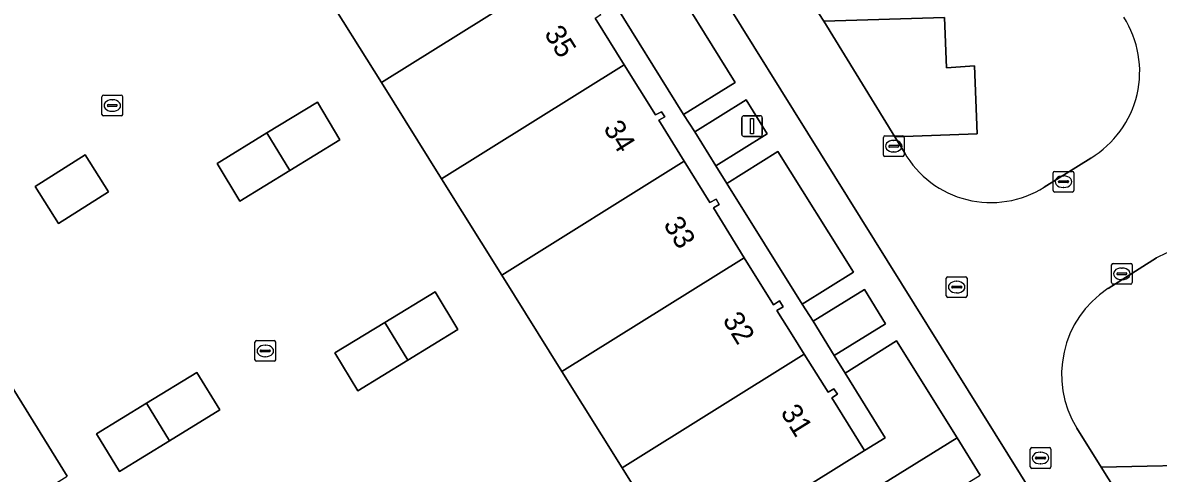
# Model space of a CAD drawing. Extents: x 159279 to 160377, y 384531 to 385888.
# Drawn here: x 159510.1 to 159565, y 385373 to 385394.8 of the extents above; entities that cross this region are included whole.
import ezdxf

# ---------------------------------------------------------------- set-up
doc = ezdxf.new("R2010")
doc.units = 0
for name, color, linetype in [('IMGEO_Erf', 7, 'Continuous'), ('IMGEO_Groenvoorziening', 7, 'Continuous'), ('IMGEO_Kolk', 7, 'Continuous'), ('IMGEO_Lichtmast', 7, 'Continuous'), ('IMGEO_Pand', 7, 'Continuous'), ('IMGEO_Pand_nummerreeks', 7, 'Continuous'), ('IMGEO_Parkeervlak_open', 7, 'Continuous'), ('IMGEO_Rijbaan_lokaal_open', 7, 'Continuous'), ('IMGEO_Rioolput', 7, 'Continuous'), ('IMGEO_Voetpad_open', 7, 'Continuous')]:
    doc.layers.add(name, color=color, linetype=linetype)

msp = doc.modelspace()

# ---------------------------------------------------------------- linework, layer by layer
at = {"layer": 'IMGEO_Erf'}
for points in [[(159541.969, 385368.61), (159539.064, 385373.265), (159536.158, 385377.92), (159533.253, 385382.575), (159530.347, 385387.229), (159527.442, 385391.884), (159524.536, 385396.539)], [(159537.757, 385394.988), (159539.163, 385392.732), (159540.671, 385390.312), (159540.966, 385390.47), (159541.12, 385390.223), (159540.836, 385390.056), (159542.062, 385388.073), (159543.294, 385386.081), (159543.598, 385386.247), (159543.757, 385385.986), (159543.477, 385385.821), (159544.962, 385383.415), (159546.368, 385381.136), (159546.666, 385381.325), (159546.839, 385381.048), (159546.543, 385380.871), (159547.268, 385379.692), (159547.857, 385378.754), (159549.012, 385376.913), (159549.29, 385377.084), (159549.47, 385376.825), (159549.19, 385376.653), (159550.773, 385374.1), (159551.76, 385374.716), (159549.83, 385377.84), (159549.303, 385378.693), (159548.285, 385380.345), (159547.763, 385381.17), (159544.114, 385387.004), (159543.595, 385387.858), (159542.573, 385389.491), (159542.034, 385390.34), (159538.414, 385396.179)], [(159508.971, 385378.179), (159512.272, 385372.863)]]:
    msp.add_lwpolyline(points, dxfattribs=at)
for points in [[(159523.026, 385387.631), (159520.61, 385386.151), (159519.504, 385387.973), (159521.916, 385389.441), (159524.354, 385390.925), (159525.441, 385389.11)], [(159510.72, 385386.857), (159513.131, 385388.382), (159514.26, 385386.598), (159511.848, 385385.074)], [(159527.605, 385380.28), (159530.043, 385381.764), (159531.13, 385379.949), (159528.715, 385378.47), (159526.299, 385376.99), (159525.193, 385378.812)], [(159517.214, 385374.575), (159514.787, 385373.09), (159513.681, 385374.912), (159516.105, 385376.387), (159518.531, 385377.864), (159519.64, 385376.059)]]:
    msp.add_lwpolyline(points, close=True, dxfattribs=at)
at = {"layer": 'IMGEO_Groenvoorziening'}
for points in [[(159535.32, 385416.43), (159535.956, 385415.385), (159541.82, 385415.575), (159541.924, 385413.222), (159543.275, 385413.257), (159543.378, 385410.711), (159544.846, 385410.745), (159544.951, 385407.455), (159541.001, 385407.311), (159542.383, 385405.106), (159548.242, 385405.297), (159548.336, 385402.951), (159549.667, 385402.984), (159549.787, 385400.414), (159551.257, 385400.448), (159551.344, 385397.167), (159547.393, 385397.031), (159548.8, 385394.837), (159554.629, 385395.014), (159554.73, 385392.591), (159556.08, 385392.689), (159556.205, 385389.402), (159552.229, 385389.262), (159552.693, 385388.5)], [(159559.446, 385386.823), (159561.692, 385388.229)], [(159564.875, 385383.403), (159562.527, 385381.92)], [(159561.027, 385375.175), (159562.201, 385373.298)], [(159562.201, 385373.298), (159568.132, 385373.423), (159568.197, 385371.059)]]:
    msp.add_lwpolyline(points, dxfattribs=at)
for points in [[(159540.896, 385397.718), (159538.414, 385396.179), (159542.034, 385390.34), (159544.516, 385391.879)], [(159546.07, 385389.407), (159545.048, 385391.04), (159542.573, 385389.491), (159543.595, 385387.858)], [(159546.59, 385388.552), (159544.114, 385387.004), (159547.763, 385381.17), (159550.239, 385382.718)], [(159550.771, 385381.877), (159548.285, 385380.345), (159549.303, 385378.693), (159551.789, 385380.225)], [(159552.306, 385379.406), (159549.83, 385377.84), (159551.76, 385374.716), (159550.773, 385374.1), (159541.969, 385368.61), (159541.884, 385368.557), (159542.167, 385368.097), (159542.83, 385367.018), (159555.238, 385374.72)]]:
    msp.add_lwpolyline(points, close=True, dxfattribs=at)
for centre, radius, start, end in [((159559.183, 385392.408), 4.874, 300.9813, 32.6043), ((159556.872, 385390.894), 4.816, 209.8052, 302.3021), ((159567.357, 385378.983), 5.07, 31.4277, 119.3148), ((159565.231, 385377.779), 4.946, 123.1494, 211.775)]:
    msp.add_arc(centre, radius, start, end, dxfattribs=at)
at = {"layer": 'IMGEO_Kolk'}
for p, q in [((159513.946, 385390.34), (159513.946, 385391.192)), ((159514.021, 385391.266), (159514.873, 385391.266)), ((159514.434, 385391.046), (159514.459, 385391.046)), ((159514.947, 385391.192), (159514.947, 385390.34)), ((159514.205, 385390.76), (159514.205, 385390.772)), ((159514.643, 385390.723), (159514.245, 385390.723)), ((159514.248, 385390.809), (159514.646, 385390.809)), ((159514.689, 385390.772), (159514.689, 385390.76)), ((159514.873, 385390.266), (159514.021, 385390.266)), ((159514.457, 385390.486), (159514.432, 385390.486)), ((159551.679, 385388.376), (159551.679, 385389.228)), ((159551.754, 385389.302), (159552.606, 385389.302)), ((159552.167, 385389.082), (159552.192, 385389.082)), ((159552.68, 385389.228), (159552.68, 385388.376)), ((159552.606, 385388.302), (159551.754, 385388.302)), ((159551.938, 385388.796), (159551.938, 385388.808)), ((159552.376, 385388.759), (159551.978, 385388.759)), ((159551.981, 385388.845), (159552.379, 385388.845)), ((159552.19, 385388.522), (159552.165, 385388.522)), ((159552.422, 385388.808), (159552.422, 385388.796)), ((159559.877, 385386.661), (159559.877, 385387.513)), ((159559.952, 385387.587), (159560.804, 385387.587)), ((159560.365, 385387.367), (159560.39, 385387.367)), ((159560.878, 385387.513), (159560.878, 385386.661)), ((159560.136, 385387.081), (159560.136, 385387.093)), ((159560.574, 385387.044), (159560.176, 385387.044)), ((159560.179, 385387.13), (159560.577, 385387.13)), ((159560.388, 385386.807), (159560.363, 385386.807)), ((159560.62, 385387.093), (159560.62, 385387.081)), ((159560.804, 385386.587), (159559.952, 385386.587)), ((159562.697, 385382.212), (159562.697, 385383.064)), ((159562.772, 385383.138), (159563.624, 385383.138)), ((159563.185, 385382.918), (159563.21, 385382.918)), ((159563.698, 385383.064), (159563.698, 385382.212)), ((159562.956, 385382.632), (159562.956, 385382.644)), ((159563.394, 385382.595), (159562.996, 385382.595)), ((159562.999, 385382.681), (159563.397, 385382.681)), ((159563.208, 385382.358), (159563.183, 385382.358)), ((159563.44, 385382.644), (159563.44, 385382.632)), ((159563.624, 385382.138), (159562.772, 385382.138)), ((159521.334, 385378.485), (159521.334, 385379.337)), ((159521.409, 385379.411), (159522.261, 385379.411)), ((159521.822, 385379.191), (159521.847, 385379.191)), ((159522.335, 385379.337), (159522.335, 385378.485)), ((159521.593, 385378.905), (159521.593, 385378.917)), ((159522.031, 385378.868), (159521.633, 385378.868)), ((159521.636, 385378.954), (159522.034, 385378.954)), ((159521.845, 385378.631), (159521.82, 385378.631)), ((159522.077, 385378.917), (159522.077, 385378.905)), ((159522.261, 385378.411), (159521.409, 385378.411))]:
    msp.add_line(p, q, dxfattribs=at)
for points in [[(159513.946, 385390.34), (159513.946, 385391.192)], [(159514.021, 385391.266), (159514.873, 385391.266)], [(159514.947, 385391.192), (159514.947, 385390.34)], [(159514.873, 385390.266), (159514.021, 385390.266)], [(159551.679, 385388.376), (159551.679, 385389.228)], [(159551.754, 385389.302), (159552.606, 385389.302)], [(159552.68, 385389.228), (159552.68, 385388.376)], [(159552.606, 385388.302), (159551.754, 385388.302)], [(159559.877, 385386.661), (159559.877, 385387.513)], [(159559.952, 385387.587), (159560.804, 385387.587)], [(159560.878, 385387.513), (159560.878, 385386.661)], [(159560.804, 385386.587), (159559.952, 385386.587)], [(159562.697, 385382.212), (159562.697, 385383.064)], [(159562.772, 385383.138), (159563.624, 385383.138)], [(159563.698, 385383.064), (159563.698, 385382.212)], [(159563.624, 385382.138), (159562.772, 385382.138)], [(159521.334, 385378.485), (159521.334, 385379.337)], [(159521.409, 385379.411), (159522.261, 385379.411)], [(159522.335, 385379.337), (159522.335, 385378.485)], [(159522.261, 385378.411), (159521.409, 385378.411)]]:
    msp.add_lwpolyline(points, dxfattribs=at)
for centre, radius, start, end in [((159514.023, 385391.19), 0.0765, 91.552, 178.448), ((159514.023, 385391.19), 0.0765, 91.552, 178.448), ((159514.871, 385391.19), 0.0765, 1.552, 88.448), ((159514.871, 385391.19), 0.0765, 1.552, 88.448), ((159514.245, 385390.769), 0.0403, 85.8775, 175.7526), ((159514.242, 385390.759), 0.0366, 178.938, 274.7102), ((159514.646, 385390.766), 0.043, 264.8664, 352.4533), ((159514.65, 385390.771), 0.0386, 1.7309, 96.639), ((159514.023, 385390.342), 0.0765, 181.552, 268.448), ((159514.023, 385390.342), 0.0765, 181.552, 268.448), ((159514.871, 385390.342), 0.0765, 271.552, 358.448), ((159514.871, 385390.342), 0.0765, 271.552, 358.448), ((159551.756, 385389.226), 0.0765, 91.552, 178.448), ((159551.756, 385389.226), 0.0765, 91.552, 178.448), ((159552.604, 385389.226), 0.0765, 1.552, 88.448), ((159552.604, 385389.226), 0.0765, 1.552, 88.448), ((159551.756, 385388.378), 0.0765, 181.552, 268.448), ((159551.756, 385388.378), 0.0765, 181.552, 268.448), ((159551.978, 385388.805), 0.0403, 85.8775, 175.7526), ((159551.975, 385388.795), 0.0366, 178.938, 274.7102), ((159552.379, 385388.802), 0.043, 264.8664, 352.4533), ((159552.383, 385388.807), 0.0386, 1.7309, 96.639), ((159552.604, 385388.378), 0.0765, 271.552, 358.448), ((159552.604, 385388.378), 0.0765, 271.552, 358.448), ((159559.954, 385387.511), 0.0765, 91.552, 178.448), ((159559.954, 385387.511), 0.0765, 91.552, 178.448), ((159560.802, 385387.511), 0.0765, 1.552, 88.448), ((159560.802, 385387.511), 0.0765, 1.552, 88.448), ((159559.954, 385386.663), 0.0765, 181.552, 268.448), ((159559.954, 385386.663), 0.0765, 181.552, 268.448), ((159560.176, 385387.09), 0.0403, 85.8775, 175.7526), ((159560.173, 385387.08), 0.0366, 178.938, 274.7102), ((159560.577, 385387.087), 0.043, 264.8664, 352.4533), ((159560.581, 385387.092), 0.0386, 1.7309, 96.639), ((159560.802, 385386.663), 0.0765, 271.552, 358.448), ((159560.802, 385386.663), 0.0765, 271.552, 358.448), ((159562.774, 385383.062), 0.0765, 91.552, 178.448), ((159562.774, 385383.062), 0.0765, 91.552, 178.448), ((159563.622, 385383.062), 0.0765, 1.552, 88.448), ((159563.622, 385383.062), 0.0765, 1.552, 88.448), ((159562.996, 385382.641), 0.0403, 85.8775, 175.7526), ((159562.993, 385382.631), 0.0366, 178.938, 274.7102), ((159563.397, 385382.638), 0.043, 264.8664, 352.4533), ((159563.401, 385382.643), 0.0386, 1.7309, 96.639), ((159562.774, 385382.214), 0.0765, 181.552, 268.448), ((159562.774, 385382.214), 0.0765, 181.552, 268.448), ((159563.622, 385382.214), 0.0765, 271.552, 358.448), ((159563.622, 385382.214), 0.0765, 271.552, 358.448), ((159521.411, 385379.335), 0.0765, 91.552, 178.448), ((159521.411, 385379.335), 0.0765, 91.552, 178.448), ((159522.259, 385379.335), 0.0765, 1.552, 88.448), ((159522.259, 385379.335), 0.0765, 1.552, 88.448), ((159521.411, 385378.487), 0.0765, 181.552, 268.448), ((159521.411, 385378.487), 0.0765, 181.552, 268.448), ((159521.633, 385378.914), 0.0403, 85.8775, 175.7526), ((159521.63, 385378.904), 0.0366, 178.938, 274.7102), ((159522.034, 385378.911), 0.043, 264.8664, 352.4533), ((159522.038, 385378.916), 0.0386, 1.7309, 96.639), ((159522.259, 385378.487), 0.0765, 271.552, 358.448), ((159522.259, 385378.487), 0.0765, 271.552, 358.448)]:
    msp.add_arc(centre, radius, start, end, dxfattribs=at)
for centre, major_axis, ratio, start_param, end_param in [((159514.433, 385390.766), (-0.387, 0.002), 0.722429, 4.712389, 7.853982), ((159514.458, 385390.766), (-0.39, 0.002), 0.717154, 1.570796, 4.712389), ((159552.166, 385388.802), (-0.387, 0.002), 0.722429, 4.712389, 7.853982), ((159552.191, 385388.802), (-0.39, 0.002), 0.717154, 1.570796, 4.712389), ((159560.364, 385387.087), (-0.387, 0.002), 0.722429, 4.712389, 7.853982), ((159560.389, 385387.087), (-0.39, 0.002), 0.717154, 1.570796, 4.712389), ((159563.184, 385382.638), (-0.387, 0.002), 0.722429, 4.712389, 7.853982), ((159563.209, 385382.638), (-0.39, 0.002), 0.717154, 1.570796, 4.712389), ((159521.821, 385378.911), (-0.387, 0.002), 0.722429, 4.712389, 7.853982), ((159521.846, 385378.911), (-0.39, 0.002), 0.717154, 1.570796, 4.712389)]:
    msp.add_ellipse(centre, major_axis=major_axis, ratio=ratio, start_param=start_param, end_param=end_param, dxfattribs=at)
at = {"layer": 'IMGEO_Lichtmast'}
for p, q in [((159544.845, 385389.371), (159544.845, 385390.171)), ((159544.845, 385390.171), (159544.845, 385389.371)), ((159544.945, 385390.271), (159545.735, 385390.271)), ((159545.735, 385390.271), (159544.945, 385390.271)), ((159545.835, 385390.171), (159545.835, 385389.371)), ((159545.835, 385389.371), (159545.835, 385390.171)), ((159545.735, 385389.271), (159544.945, 385389.271)), ((159544.945, 385389.271), (159545.735, 385389.271))]:
    msp.add_line(p, q, dxfattribs=at)
msp.add_lwpolyline([(159545.265, 385390.146), (159545.415, 385390.146), (159545.415, 385389.396), (159545.265, 385389.396), (159545.265, 385390.146)], dxfattribs=at)
for centre, start, end in [((159544.945, 385390.171), 90, 180), ((159544.945, 385390.171), 90, 180), ((159545.735, 385390.171), 0, 90), ((159545.735, 385390.171), 360, 90), ((159544.945, 385389.371), 180, 270), ((159544.945, 385389.371), 180, 270), ((159545.735, 385389.371), 270, 0), ((159545.735, 385389.371), 270, 0)]:
    msp.add_arc(centre, 0.1, start, end, dxfattribs=at)
at = {"layer": 'IMGEO_Pand'}
for points in [[(159536.249, 385397.382), (159535.111, 385399.212), (159535.411, 385399.383), (159535.245, 385399.65), (159534.954, 385399.472), (159533.357, 385402.029), (159529.159, 385399.416), (159524.536, 385396.539), (159527.442, 385391.884)], [(159539.163, 385392.732), (159537.757, 385394.988), (159538.042, 385395.161), (159537.882, 385395.419), (159537.581, 385395.24), (159536.249, 385397.382), (159527.442, 385391.884), (159530.347, 385387.229)], [(159542.062, 385388.073), (159540.836, 385390.056), (159541.12, 385390.223), (159540.966, 385390.47), (159540.671, 385390.312), (159539.163, 385392.732), (159530.347, 385387.229), (159533.253, 385382.575)], [(159521.916, 385389.441), (159523.026, 385387.631), (159525.441, 385389.11), (159524.354, 385390.925)], [(159523.026, 385387.631), (159521.916, 385389.441), (159519.504, 385387.973), (159520.61, 385386.151)], [(159510.72, 385386.857), (159511.848, 385385.074), (159514.26, 385386.598), (159513.131, 385388.382)], [(159544.962, 385383.415), (159543.477, 385385.821), (159543.757, 385385.986), (159543.598, 385386.247), (159543.294, 385386.081), (159542.062, 385388.073), (159533.253, 385382.575), (159536.158, 385377.92)], [(159547.857, 385378.754), (159547.268, 385379.692), (159546.543, 385380.871), (159546.839, 385381.048), (159546.666, 385381.325), (159546.368, 385381.136), (159544.962, 385383.415), (159536.158, 385377.92), (159539.064, 385373.265)], [(159527.605, 385380.28), (159528.715, 385378.47), (159531.13, 385379.949), (159530.043, 385381.764)], [(159527.605, 385380.28), (159525.193, 385378.812), (159526.299, 385376.99), (159528.715, 385378.47)], [(159550.773, 385374.1), (159549.19, 385376.653), (159549.47, 385376.825), (159549.29, 385377.084), (159549.012, 385376.913), (159547.857, 385378.754), (159539.064, 385373.265), (159541.969, 385368.61)], [(159508.971, 385378.179), (159501.165, 385373.333), (159500.904, 385373.164), (159501.059, 385372.896), (159501.33, 385373.071), (159504.502, 385368.039), (159512.272, 385372.863)], [(159516.105, 385376.387), (159517.214, 385374.575), (159519.64, 385376.059), (159518.531, 385377.864)], [(159517.214, 385374.575), (159516.105, 385376.387), (159513.681, 385374.912), (159514.787, 385373.09)]]:
    msp.add_lwpolyline(points, close=True, dxfattribs=at)
at = {"layer": 'IMGEO_Parkeervlak_open'}
for points in [[(159548.8, 385394.837), (159552.229, 385389.262), (159556.205, 385389.402), (159556.08, 385392.689), (159554.73, 385392.591), (159554.629, 385395.014)], [(159562.201, 385373.298), (159567.323, 385365.147), (159571.242, 385365.295), (159571.134, 385368.581), (159569.625, 385368.535), (159569.538, 385371.09), (159568.197, 385371.059), (159568.132, 385373.423)]]:
    msp.add_lwpolyline(points, close=True, dxfattribs=at)
at = {"layer": 'IMGEO_Rijbaan_lokaal_open'}
for points in [[(159566.721, 385396.176), (159543.163, 385433.937), (159526.721, 385423.666), (159557.684, 385373.918), (159585.844, 385328.715), (159586.834, 385327.175), (159586.995, 385326.924), (159589.962, 385328.78), (159589.295, 385329.853), (159588.331, 385331.359), (159586.447, 385334.412), (159579.858, 385344.998), (159579.015, 385346.375), (159573.978, 385354.409), (159573.199, 385355.697), (159568.168, 385363.744), (159567.323, 385365.147), (159562.201, 385373.298), (159561.027, 385375.175)], [(159552.693, 385388.5), (159552.229, 385389.262), (159548.8, 385394.837), (159547.393, 385397.031), (159542.383, 385405.106), (159541.001, 385407.311), (159535.956, 385415.385), (159535.32, 385416.43)], [(159561.692, 385388.229), (159559.446, 385386.823)], [(159562.527, 385381.92), (159564.875, 385383.403)]]:
    msp.add_lwpolyline(points, dxfattribs=at)
for centre, radius, start, end in [((159559.183, 385392.408), 4.874, 300.9813, 32.6043), ((159556.872, 385390.894), 4.816, 209.8052, 302.3021), ((159567.357, 385378.983), 5.07, 31.4277, 119.3148), ((159565.231, 385377.779), 4.946, 123.1494, 211.775)]:
    msp.add_arc(centre, radius, start, end, dxfattribs=at)
at = {"layer": 'IMGEO_Rioolput'}
for p, q in [((159554.719, 385381.57), (159554.719, 385382.422)), ((159554.794, 385382.496), (159555.646, 385382.496)), ((159555.207, 385382.276), (159555.232, 385382.276)), ((159555.72, 385382.422), (159555.72, 385381.57)), ((159554.978, 385381.99), (159554.978, 385382.002)), ((159555.416, 385381.953), (159555.018, 385381.953)), ((159555.021, 385382.039), (159555.419, 385382.039)), ((159555.462, 385382.002), (159555.462, 385381.99)), ((159555.646, 385381.496), (159554.794, 385381.496)), ((159555.23, 385381.716), (159555.205, 385381.716)), ((159558.77, 385373.313), (159558.77, 385374.165)), ((159558.845, 385374.239), (159559.697, 385374.239)), ((159559.771, 385374.165), (159559.771, 385373.313)), ((159559.029, 385373.733), (159559.029, 385373.745)), ((159559.467, 385373.696), (159559.069, 385373.696)), ((159559.072, 385373.782), (159559.47, 385373.782)), ((159559.258, 385374.019), (159559.283, 385374.019)), ((159559.513, 385373.745), (159559.513, 385373.733)), ((159559.697, 385373.239), (159558.845, 385373.239)), ((159559.281, 385373.459), (159559.256, 385373.459))]:
    msp.add_line(p, q, dxfattribs=at)
for points in [[(159554.719, 385381.57), (159554.719, 385382.422)], [(159554.794, 385382.496), (159555.646, 385382.496)], [(159555.72, 385382.422), (159555.72, 385381.57)], [(159555.646, 385381.496), (159554.794, 385381.496)], [(159558.77, 385373.313), (159558.77, 385374.165)], [(159558.845, 385374.239), (159559.697, 385374.239)], [(159559.771, 385374.165), (159559.771, 385373.313)], [(159559.697, 385373.239), (159558.845, 385373.239)]]:
    msp.add_lwpolyline(points, dxfattribs=at)
for centre, radius, start, end in [((159554.796, 385382.42), 0.0765, 91.552, 178.448), ((159554.796, 385382.42), 0.0765, 91.552, 178.448), ((159555.644, 385382.42), 0.0765, 1.552, 88.448), ((159555.644, 385382.42), 0.0765, 1.552, 88.448), ((159555.018, 385381.999), 0.0403, 85.8775, 175.7526), ((159555.015, 385381.989), 0.0366, 178.938, 274.7102), ((159555.419, 385381.996), 0.043, 264.8664, 352.4533), ((159555.423, 385382.001), 0.0386, 1.7309, 96.639), ((159554.796, 385381.572), 0.0765, 181.552, 268.448), ((159554.796, 385381.572), 0.0765, 181.552, 268.448), ((159555.644, 385381.572), 0.0765, 271.552, 358.448), ((159555.644, 385381.572), 0.0765, 271.552, 358.448), ((159558.847, 385374.163), 0.0765, 91.552, 178.448), ((159558.847, 385374.163), 0.0765, 91.552, 178.448), ((159559.695, 385374.163), 0.0765, 1.552, 88.448), ((159559.695, 385374.163), 0.0765, 1.552, 88.448), ((159559.069, 385373.742), 0.0403, 85.8775, 175.7526), ((159559.066, 385373.732), 0.0366, 178.938, 274.7102), ((159559.47, 385373.739), 0.043, 264.8664, 352.4533), ((159559.474, 385373.744), 0.0386, 1.7309, 96.639), ((159558.847, 385373.315), 0.0765, 181.552, 268.448), ((159558.847, 385373.315), 0.0765, 181.552, 268.448), ((159559.695, 385373.315), 0.0765, 271.552, 358.448), ((159559.695, 385373.315), 0.0765, 271.552, 358.448)]:
    msp.add_arc(centre, radius, start, end, dxfattribs=at)
for centre, major_axis, ratio, start_param, end_param in [((159555.206, 385381.996), (-0.387, 0.002), 0.722429, 4.712389, 7.853982), ((159555.231, 385381.996), (-0.39, 0.002), 0.717154, 1.570796, 4.712389), ((159559.257, 385373.739), (-0.387, 0.002), 0.722429, 4.712389, 7.853982), ((159559.282, 385373.739), (-0.39, 0.002), 0.717154, 1.570796, 4.712389)]:
    msp.add_ellipse(centre, major_axis=major_axis, ratio=ratio, start_param=start_param, end_param=end_param, dxfattribs=at)
at = {"layer": 'IMGEO_Voetpad_open'}
for points in [[(159585.844, 385328.715), (159557.684, 385373.918), (159526.721, 385423.666)], [(159540.896, 385397.718), (159544.516, 385391.879), (159542.034, 385390.34), (159542.573, 385389.491), (159545.048, 385391.04), (159546.07, 385389.407), (159543.595, 385387.858), (159544.114, 385387.004), (159546.59, 385388.552), (159550.239, 385382.718), (159547.763, 385381.17), (159548.285, 385380.345), (159550.771, 385381.877), (159551.789, 385380.225), (159549.303, 385378.693), (159549.83, 385377.84), (159552.306, 385379.406), (159555.238, 385374.72), (159556.351, 385372.911)]]:
    msp.add_lwpolyline(points, dxfattribs=at)
msp.add_lwpolyline([(159544.219, 385361.084), (159545.911, 385362.141), (159543.979, 385365.226), (159552.599, 385370.593), (159556.351, 385372.911), (159555.238, 385374.72), (159542.83, 385367.018), (159542.167, 385368.097), (159522.704, 385356.461), (159524.507, 385353.448), (159512.828, 385346.166), (159513.967, 385344.361), (159525.637, 385351.642), (159526.589, 385350.077)], close=True, dxfattribs=at)

# ---------------------------------------------------------------- texts
at = {"layer": 'IMGEO_Pand_nummerreeks'}
for s, rotation, p in [('35', 301.9307, (159535.276, 385394.243)), ('34', 301.7302, (159538.134, 385389.671)), ('33', 301.6786, (159541.032, 385385.024)), ('32', 301.587, (159543.892, 385380.411)), ('31', 301.7989, (159546.688, 385375.944))]:
    msp.add_text(s, height=1, rotation=rotation, dxfattribs=at).set_placement(p)

doc.saveas('drawing.dxf')
